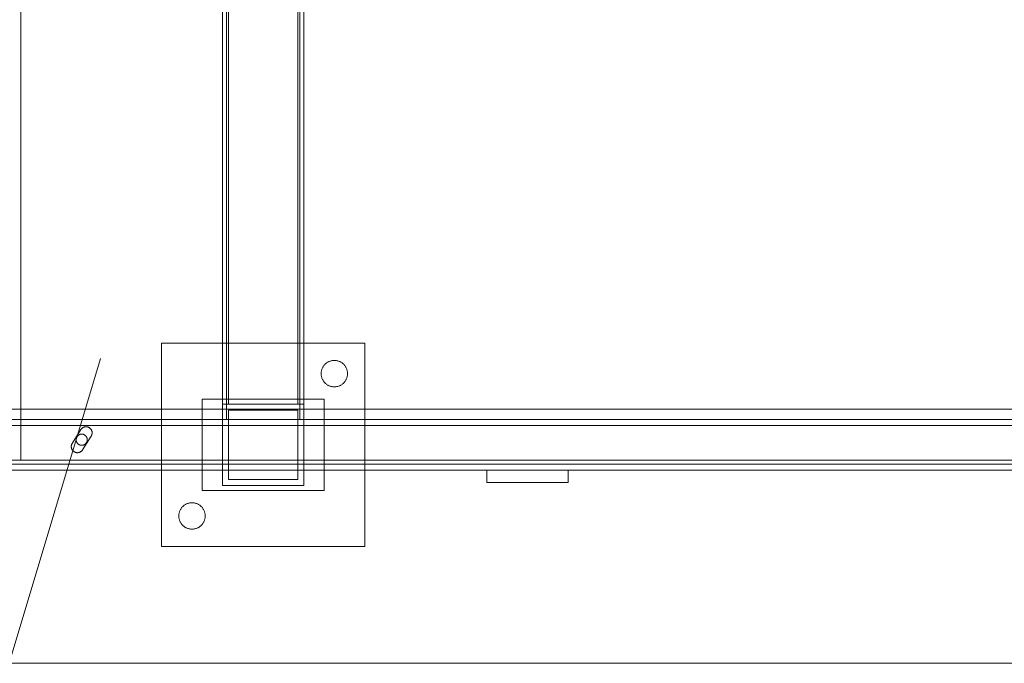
# Model space of a CAD drawing. Header units: millimetres. Extents: x -4738 to 65662, y -68080 to 6847.
# Tile 701 of 1056: x 26100 to 26585, y -18305 to -17988. Entities that reach past the tile are written whole.
import ezdxf

# ---------------------------------------------------------------- set-up
doc = ezdxf.new("R2010")
doc.units = ezdxf.units.MM
doc.layers.add('COTAS_P', color=1, linetype='Continuous', lineweight=0)
doc.layers.add('superior_C05', color=7, linetype='Continuous', lineweight=0)
doc.dimstyles.new('R19_100', dxfattribs={"dimtxt": 250, "dimasz": 150, "dimexe": 150, "dimexo": 80, "dimgap": 100, "dimtad": 1, "dimtih": 1, "dimtoh": 1, "dimdsep": 46, "dimcen": 0.09, "dimadec": 0, "dimazin": 0, "dimtfac": 1, "dimtdec": 4, "dimtofl": 0, "dimtmove": 0, "dimatfit": 3, "dimfxl": 1, "dimtolj": 1, "dimtzin": 0, "dimarcsym": 0})

# ---------------------------------------------------------------- blocks, each defined once
blk = doc.blocks.new('DIM_R31_45')
at = {"layer": 'COTAS_P'}
for p, q in [((26095.07, -17655), (26050.07, -17805)), ((26795.07, -17655), (26095.07, -17655)), ((26095.07, -18305), (26095.07, -17655)), ((26095.07, -17655), (26140.07, -17805)), ((26095.07, -18305), (26050.07, -18155)), ((26095.07, -18305), (26140.07, -18155)), ((26795.07, -18305), (26095.07, -18305))]:
    blk.add_line(p, q, dxfattribs=at)
blk.add_text('650 P', height=250, rotation=90, dxfattribs=at).set_placement((25995.07, -17980))

msp = doc.modelspace()

# ---------------------------------------------------------------- linework, layer by layer
at = {"layer": 'superior_C05'}
for p, q in [((26100.817, -18205), (26100.817, -17755)), ((26200.067, -18185), (26200.067, -17775)), ((26202.067, -18185), (26202.067, -17775)), ((26238.067, -18185), (26238.067, -17775)), ((26240.067, -18185), (26240.067, -17775)), ((26200.067, -18177.5), (26200.067, -17782.5)), ((26203.067, -18177.5), (26203.067, -17782.5)), ((26237.067, -18177.5), (26237.067, -17782.5)), ((26240.067, -18177.5), (26240.067, -17782.5)), ((26170.067, -18247.5), (26170.067, -18147.5)), ((26170.067, -18147.5), (26270.067, -18147.5)), ((26270.067, -18247.5), (26270.067, -18147.5)), ((26249.886, -18158.575), (26249.697, -18158.838)), ((26250.088, -18158.322), (26249.886, -18158.575)), ((26250.303, -18158.079), (26250.088, -18158.322)), ((26250.529, -18157.847), (26250.303, -18158.079)), ((26250.767, -18157.626), (26250.529, -18157.847)), ((26251.015, -18157.418), (26250.767, -18157.626)), ((26251.273, -18157.222), (26251.015, -18157.418)), ((26251.541, -18157.04), (26251.273, -18157.222)), ((26251.817, -18156.871), (26251.541, -18157.04)), ((26252.102, -18156.716), (26251.817, -18156.871)), ((26252.394, -18156.575), (26252.102, -18156.716)), ((26252.693, -18156.449), (26252.394, -18156.575)), ((26252.997, -18156.338), (26252.693, -18156.449)), ((26253.307, -18156.243), (26252.997, -18156.338)), ((26253.621, -18156.163), (26253.307, -18156.243)), ((26253.939, -18156.099), (26253.621, -18156.163)), ((26254.259, -18156.05), (26253.939, -18156.099)), ((26254.582, -18156.018), (26254.259, -18156.05)), ((26254.905, -18156.002), (26254.582, -18156.018)), ((26255.23, -18156.002), (26254.905, -18156.002)), ((26255.553, -18156.018), (26255.23, -18156.002)), ((26255.876, -18156.05), (26255.553, -18156.018)), ((26256.196, -18156.099), (26255.876, -18156.05)), ((26256.514, -18156.163), (26256.196, -18156.099)), ((26256.828, -18156.243), (26256.514, -18156.163)), ((26257.138, -18156.338), (26256.828, -18156.243)), ((26257.442, -18156.449), (26257.138, -18156.338)), ((26257.741, -18156.575), (26257.442, -18156.449)), ((26258.033, -18156.716), (26257.741, -18156.575)), ((26258.317, -18156.871), (26258.033, -18156.716)), ((26258.594, -18157.04), (26258.317, -18156.871)), ((26258.862, -18157.222), (26258.594, -18157.04)), ((26259.12, -18157.418), (26258.862, -18157.222)), ((26259.368, -18157.626), (26259.12, -18157.418)), ((26259.606, -18157.847), (26259.368, -18157.626)), ((26259.832, -18158.079), (26259.606, -18157.847)), ((26260.047, -18158.322), (26259.832, -18158.079)), ((26260.249, -18158.575), (26260.047, -18158.322)), ((26260.438, -18158.838), (26260.249, -18158.575)), ((26248.576, -18162.176), (26248.567, -18162.5)), ((26248.567, -18162.5), (26248.576, -18162.824)), ((26248.6, -18161.853), (26248.576, -18162.176)), ((26248.576, -18162.824), (26248.6, -18163.147)), ((26248.64, -18161.531), (26248.6, -18161.853)), ((26248.6, -18163.147), (26248.64, -18163.469)), ((26248.696, -18161.212), (26248.64, -18161.531)), ((26248.64, -18163.469), (26248.696, -18163.788)), ((26248.768, -18160.896), (26248.696, -18161.212)), ((26248.856, -18160.584), (26248.768, -18160.896)), ((26248.959, -18160.277), (26248.856, -18160.584)), ((26249.078, -18159.975), (26248.959, -18160.277)), ((26249.211, -18159.68), (26249.078, -18159.975)), ((26249.359, -18159.391), (26249.211, -18159.68)), ((26249.521, -18159.111), (26249.359, -18159.391)), ((26249.697, -18158.838), (26249.521, -18159.111)), ((26260.614, -18159.111), (26260.438, -18158.838)), ((26260.776, -18159.391), (26260.614, -18159.111)), ((26260.924, -18159.68), (26260.776, -18159.391)), ((26261.057, -18159.975), (26260.924, -18159.68)), ((26261.175, -18160.277), (26261.057, -18159.975)), ((26261.279, -18160.584), (26261.175, -18160.277)), ((26261.366, -18160.896), (26261.279, -18160.584)), ((26261.439, -18161.212), (26261.366, -18160.896)), ((26261.495, -18161.531), (26261.439, -18161.212)), ((26261.439, -18163.788), (26261.495, -18163.469)), ((26261.535, -18161.853), (26261.495, -18161.531)), ((26261.495, -18163.469), (26261.535, -18163.147)), ((26261.559, -18162.176), (26261.535, -18161.853)), ((26261.535, -18163.147), (26261.559, -18162.824)), ((26261.567, -18162.5), (26261.559, -18162.176)), ((26261.567, -18162.5), (26261.559, -18162.824)), ((26248.696, -18163.788), (26248.768, -18164.104)), ((26248.768, -18164.104), (26248.856, -18164.416)), ((26248.856, -18164.416), (26248.959, -18164.723)), ((26248.959, -18164.723), (26249.078, -18165.025)), ((26249.078, -18165.025), (26249.211, -18165.32)), ((26249.211, -18165.32), (26249.359, -18165.609)), ((26249.359, -18165.609), (26249.521, -18165.889)), ((26249.521, -18165.889), (26249.697, -18166.162)), ((26249.697, -18166.162), (26249.886, -18166.425)), ((26249.886, -18166.425), (26250.088, -18166.678)), ((26250.088, -18166.678), (26250.303, -18166.921)), ((26250.303, -18166.921), (26250.529, -18167.153)), ((26250.529, -18167.153), (26250.767, -18167.374)), ((26250.767, -18167.374), (26251.015, -18167.582)), ((26251.015, -18167.582), (26251.273, -18167.778)), ((26251.273, -18167.778), (26251.541, -18167.96)), ((26251.541, -18167.96), (26251.817, -18168.129)), ((26251.817, -18168.129), (26252.102, -18168.284)), ((26252.102, -18168.284), (26252.394, -18168.425)), ((26257.741, -18168.425), (26258.033, -18168.284)), ((26258.033, -18168.284), (26258.317, -18168.129)), ((26258.317, -18168.129), (26258.594, -18167.96)), ((26258.594, -18167.96), (26258.862, -18167.778)), ((26258.862, -18167.778), (26259.12, -18167.582)), ((26259.12, -18167.582), (26259.368, -18167.374)), ((26259.368, -18167.374), (26259.606, -18167.153)), ((26259.606, -18167.153), (26259.832, -18166.921)), ((26259.832, -18166.921), (26260.047, -18166.678)), ((26260.047, -18166.678), (26260.249, -18166.425)), ((26260.249, -18166.425), (26260.438, -18166.162)), ((26260.438, -18166.162), (26260.614, -18165.889)), ((26260.614, -18165.889), (26260.776, -18165.609)), ((26260.776, -18165.609), (26260.924, -18165.32)), ((26260.924, -18165.32), (26261.057, -18165.025)), ((26261.057, -18165.025), (26261.175, -18164.723)), ((26261.175, -18164.723), (26261.279, -18164.416)), ((26261.279, -18164.416), (26261.366, -18164.104)), ((26261.366, -18164.104), (26261.439, -18163.788)), ((26252.394, -18168.425), (26252.693, -18168.551)), ((26252.693, -18168.551), (26252.997, -18168.662)), ((26252.997, -18168.662), (26253.307, -18168.757)), ((26253.307, -18168.757), (26253.621, -18168.837)), ((26253.621, -18168.837), (26253.939, -18168.901)), ((26253.939, -18168.901), (26254.259, -18168.95)), ((26254.259, -18168.95), (26254.582, -18168.982)), ((26254.582, -18168.982), (26254.905, -18168.998)), ((26254.905, -18168.998), (26255.23, -18168.998)), ((26255.23, -18168.998), (26255.553, -18168.982)), ((26255.553, -18168.982), (26255.876, -18168.95)), ((26255.876, -18168.95), (26256.196, -18168.901)), ((26256.196, -18168.901), (26256.514, -18168.837)), ((26256.514, -18168.837), (26256.828, -18168.757)), ((26256.828, -18168.757), (26257.138, -18168.662)), ((26257.138, -18168.662), (26257.442, -18168.551)), ((26257.442, -18168.551), (26257.741, -18168.425)), ((26190.067, -18220), (26190.067, -18175)), ((26190.067, -18175), (26250.067, -18175)), ((26200.067, -18217.5), (26200.067, -18177.5)), ((26200.067, -18177.5), (26240.067, -18177.5)), ((26203.067, -18177.5), (26237.067, -18177.5)), ((26240.067, -18217.5), (26240.067, -18177.5)), ((26250.067, -18220), (26250.067, -18175)), ((24250.067, -18180), (26750.067, -18180)), ((26203.067, -18214.5), (26203.067, -18180.5)), ((26203.067, -18180.5), (26237.067, -18180.5)), ((26237.067, -18214.5), (26237.067, -18180.5)), ((26330.123, -18180), (26330.074, -18180)), ((26330.223, -18180), (26330.123, -18180)), ((26330.371, -18180), (26330.223, -18180)), ((26330.569, -18180), (26330.371, -18180)), ((26330.815, -18180), (26330.569, -18180)), ((26331.109, -18180), (26330.815, -18180)), ((26331.45, -18180), (26331.109, -18180)), ((26331.837, -18180), (26331.45, -18180)), ((26332.27, -18180), (26331.837, -18180)), ((26332.747, -18180), (26332.27, -18180)), ((26333.267, -18180), (26332.747, -18180)), ((26333.829, -18180), (26333.267, -18180)), ((26334.431, -18180), (26333.829, -18180)), ((26335.072, -18180), (26334.431, -18180)), ((26335.75, -18180), (26335.072, -18180)), ((26336.464, -18180), (26335.75, -18180)), ((26337.212, -18180), (26336.464, -18180)), ((26337.991, -18180), (26337.212, -18180)), ((26338.801, -18180), (26337.991, -18180)), ((26339.639, -18180), (26338.801, -18180)), ((26340.502, -18180), (26339.639, -18180)), ((26341.39, -18180), (26340.502, -18180)), ((26342.299, -18180), (26341.39, -18180)), ((26343.227, -18180), (26342.299, -18180)), ((26344.172, -18180), (26343.227, -18180)), ((26345.132, -18180), (26344.172, -18180)), ((26346.105, -18180), (26345.132, -18180)), ((26347.087, -18180), (26346.105, -18180)), ((26348.076, -18180), (26347.087, -18180)), ((26349.071, -18180), (26348.076, -18180)), ((26350.067, -18180), (26349.071, -18180)), ((26350.067, -18180), (26351.064, -18180)), ((26351.064, -18180), (26352.059, -18180)), ((26352.059, -18180), (26353.048, -18180)), ((26353.048, -18180), (26354.03, -18180)), ((26354.03, -18180), (26355.003, -18180)), ((26355.003, -18180), (26355.963, -18180)), ((26355.963, -18180), (26356.908, -18180)), ((26356.908, -18180), (26357.836, -18180)), ((26357.836, -18180), (26358.745, -18180)), ((26358.745, -18180), (26359.633, -18180)), ((26359.633, -18180), (26360.496, -18180)), ((26360.496, -18180), (26361.334, -18180)), ((26361.334, -18180), (26362.144, -18180)), ((26362.144, -18180), (26362.923, -18180)), ((26362.923, -18180), (26363.671, -18180)), ((26363.671, -18180), (26364.385, -18180)), ((26364.385, -18180), (26365.063, -18180)), ((26365.063, -18180), (26365.704, -18180)), ((26365.704, -18180), (26366.306, -18180)), ((26366.306, -18180), (26366.868, -18180)), ((26366.868, -18180), (26367.388, -18180)), ((26367.388, -18180), (26367.865, -18180)), ((26367.865, -18180), (26368.298, -18180)), ((26368.298, -18180), (26368.685, -18180)), ((26368.685, -18180), (26369.026, -18180)), ((26369.026, -18180), (26369.32, -18180)), ((26369.32, -18180), (26369.566, -18180)), ((26369.566, -18180), (26369.764, -18180)), ((26369.764, -18180), (26369.912, -18180)), ((26369.912, -18180), (26370.012, -18180)), ((26370.012, -18180), (26370.061, -18180)), ((24310.067, -18185), (26690.067, -18185)), ((26200.067, -18185), (26240.067, -18185)), ((26202.067, -18185), (26238.067, -18185)), ((24310.067, -18188), (26690.067, -18188)), ((26126.151, -18196.795), (26130.401, -18190.017)), ((26129.442, -18192.618), (26129.325, -18192.69)), ((26129.563, -18192.553), (26129.442, -18192.618)), ((26129.686, -18192.493), (26129.563, -18192.553)), ((26129.813, -18192.44), (26129.686, -18192.493)), ((26129.942, -18192.393), (26129.813, -18192.44)), ((26130.073, -18192.353), (26129.942, -18192.393)), ((26130.206, -18192.319), (26130.073, -18192.353)), ((26130.34, -18192.292), (26130.206, -18192.319)), ((26130.476, -18192.271), (26130.34, -18192.292)), ((26130.401, -18190.017), (26130.483, -18189.893)), ((26130.612, -18192.258), (26130.476, -18192.271)), ((26130.571, -18189.773), (26130.483, -18189.893)), ((26130.665, -18189.658), (26130.571, -18189.773)), ((26130.749, -18192.251), (26130.612, -18192.258)), ((26130.765, -18189.547), (26130.665, -18189.658)), ((26130.886, -18192.251), (26130.749, -18192.251)), ((26130.87, -18189.442), (26130.765, -18189.547)), ((26130.98, -18189.342), (26130.87, -18189.442)), ((26131.023, -18192.258), (26130.886, -18192.251)), ((26131.095, -18189.247), (26130.98, -18189.342)), ((26131.159, -18192.271), (26131.023, -18192.258)), ((26131.215, -18189.158), (26131.095, -18189.247)), ((26131.295, -18192.292), (26131.159, -18192.271)), ((26131.339, -18189.076), (26131.215, -18189.158)), ((26131.429, -18192.319), (26131.295, -18192.292)), ((26131.467, -18188.999), (26131.339, -18189.076)), ((26131.562, -18192.353), (26131.429, -18192.319)), ((26131.598, -18188.929), (26131.467, -18188.999)), ((26131.693, -18192.393), (26131.562, -18192.353)), ((26131.733, -18188.866), (26131.598, -18188.929)), ((26131.822, -18192.44), (26131.693, -18192.393)), ((26131.871, -18188.809), (26131.733, -18188.866)), ((26131.949, -18192.493), (26131.822, -18192.44)), ((26132.011, -18188.759), (26131.871, -18188.809)), ((26132.072, -18192.553), (26131.949, -18192.493)), ((26132.154, -18188.717), (26132.011, -18188.759)), ((26132.192, -18192.618), (26132.072, -18192.553)), ((26132.298, -18188.681), (26132.154, -18188.717)), ((26132.309, -18192.69), (26132.192, -18192.618)), ((26132.444, -18188.653), (26132.298, -18188.681)), ((26132.592, -18188.632), (26132.444, -18188.653)), ((26132.74, -18188.618), (26132.592, -18188.632)), ((26132.889, -18188.612), (26132.74, -18188.618)), ((26133.038, -18188.613), (26132.889, -18188.612)), ((26133.187, -18188.621), (26133.038, -18188.613)), ((26133.335, -18188.637), (26133.187, -18188.621)), ((26133.482, -18188.66), (26133.335, -18188.637)), ((26133.628, -18188.69), (26133.482, -18188.66)), ((26133.772, -18188.728), (26133.628, -18188.69)), ((26133.914, -18188.773), (26133.772, -18188.728)), ((26134.053, -18188.824), (26133.914, -18188.773)), ((26134.19, -18188.883), (26134.053, -18188.824)), ((26134.324, -18188.948), (26134.19, -18188.883)), ((26134.455, -18189.02), (26134.324, -18188.948)), ((26134.581, -18189.098), (26134.455, -18189.02)), ((26134.704, -18189.183), (26134.581, -18189.098)), ((26134.822, -18189.273), (26134.704, -18189.183)), ((26134.936, -18189.369), (26134.822, -18189.273)), ((26135.045, -18189.471), (26134.936, -18189.369)), ((26135.148, -18189.578), (26135.045, -18189.471)), ((26135.247, -18189.69), (26135.148, -18189.578)), ((26135.339, -18189.807), (26135.247, -18189.69)), ((26135.426, -18189.928), (26135.339, -18189.807)), ((26135.506, -18190.053), (26135.426, -18189.928)), ((26135.58, -18190.182), (26135.506, -18190.053)), ((26135.648, -18190.315), (26135.58, -18190.182)), ((26135.709, -18190.451), (26135.648, -18190.315)), ((26135.763, -18190.589), (26135.709, -18190.451)), ((26135.736, -18192.705), (26135.784, -18192.574)), ((26135.81, -18190.731), (26135.763, -18190.589)), ((26135.784, -18192.574), (26135.826, -18192.44)), ((26135.85, -18190.874), (26135.81, -18190.731)), ((26135.826, -18192.44), (26135.861, -18192.305)), ((26135.883, -18191.019), (26135.85, -18190.874)), ((26135.861, -18192.305), (26135.89, -18192.168)), ((26135.909, -18191.166), (26135.883, -18191.019)), ((26135.89, -18192.168), (26135.913, -18192.03)), ((26135.928, -18191.314), (26135.909, -18191.166)), ((26135.913, -18192.03), (26135.929, -18191.891)), ((26135.939, -18191.462), (26135.928, -18191.314)), ((26135.929, -18191.891), (26135.939, -18191.751)), ((26135.942, -18191.611), (26135.939, -18191.462)), ((26135.942, -18191.611), (26135.939, -18191.751)), ((26125.885, -18197.33), (26125.836, -18197.472)), ((26125.942, -18197.192), (26125.885, -18197.33)), ((26126.005, -18197.056), (26125.942, -18197.192)), ((26126.075, -18196.924), (26126.005, -18197.056)), ((26126.151, -18196.795), (26126.075, -18196.924)), ((26128.071, -18194.863), (26128.067, -18195)), ((26128.067, -18195), (26128.071, -18195.137)), ((26128.081, -18194.726), (26128.071, -18194.863)), ((26128.071, -18195.137), (26128.081, -18195.274)), ((26128.098, -18194.59), (26128.081, -18194.726)), ((26128.081, -18195.274), (26128.098, -18195.41)), ((26128.122, -18194.455), (26128.098, -18194.59)), ((26128.098, -18195.41), (26128.122, -18195.545)), ((26128.153, -18194.321), (26128.122, -18194.455)), ((26128.122, -18195.545), (26128.153, -18195.679)), ((26128.19, -18194.189), (26128.153, -18194.321)), ((26128.153, -18195.679), (26128.19, -18195.811)), ((26128.233, -18194.059), (26128.19, -18194.189)), ((26128.19, -18195.811), (26128.233, -18195.941)), ((26128.283, -18193.932), (26128.233, -18194.059)), ((26128.233, -18195.941), (26128.283, -18196.068)), ((26128.34, -18193.807), (26128.283, -18193.932)), ((26128.283, -18196.068), (26128.34, -18196.193)), ((26128.402, -18193.685), (26128.34, -18193.807)), ((26128.34, -18196.193), (26128.402, -18196.315)), ((26128.471, -18193.566), (26128.402, -18193.685)), ((26128.402, -18196.315), (26128.471, -18196.434)), ((26128.545, -18193.451), (26128.471, -18193.566)), ((26128.471, -18196.434), (26128.545, -18196.549)), ((26128.625, -18193.34), (26128.545, -18193.451)), ((26128.545, -18196.549), (26128.625, -18196.66)), ((26128.711, -18193.232), (26128.625, -18193.34)), ((26128.625, -18196.66), (26128.711, -18196.768)), ((26128.802, -18193.13), (26128.711, -18193.232)), ((26128.711, -18196.768), (26128.802, -18196.87)), ((26128.897, -18193.031), (26128.802, -18193.13)), ((26128.802, -18196.87), (26128.897, -18196.969)), ((26128.998, -18192.938), (26128.897, -18193.031)), ((26128.897, -18196.969), (26128.998, -18197.062)), ((26129.103, -18192.85), (26128.998, -18192.938)), ((26128.998, -18197.062), (26129.103, -18197.15)), ((26129.212, -18192.767), (26129.103, -18192.85)), ((26129.103, -18197.15), (26129.212, -18197.233)), ((26129.325, -18192.69), (26129.212, -18192.767)), ((26129.212, -18197.233), (26129.325, -18197.31)), ((26129.325, -18197.31), (26129.442, -18197.382)), ((26129.442, -18197.382), (26129.563, -18197.447)), ((26129.563, -18197.447), (26129.686, -18197.507)), ((26131.234, -18199.983), (26135.484, -18193.205)), ((26131.949, -18197.507), (26132.072, -18197.447)), ((26132.072, -18197.447), (26132.192, -18197.382)), ((26132.192, -18197.382), (26132.309, -18197.31)), ((26132.423, -18192.767), (26132.309, -18192.69)), ((26132.309, -18197.31), (26132.423, -18197.233)), ((26132.532, -18192.85), (26132.423, -18192.767)), ((26132.423, -18197.233), (26132.532, -18197.15)), ((26132.637, -18192.938), (26132.532, -18192.85)), ((26132.532, -18197.15), (26132.637, -18197.062)), ((26132.738, -18193.031), (26132.637, -18192.938)), ((26132.637, -18197.062), (26132.738, -18196.969)), ((26132.833, -18193.13), (26132.738, -18193.031)), ((26132.738, -18196.969), (26132.833, -18196.87)), ((26132.924, -18193.232), (26132.833, -18193.13)), ((26132.833, -18196.87), (26132.924, -18196.768)), ((26133.01, -18193.34), (26132.924, -18193.232)), ((26132.924, -18196.768), (26133.01, -18196.66)), ((26133.09, -18193.451), (26133.01, -18193.34)), ((26133.01, -18196.66), (26133.09, -18196.549)), ((26133.164, -18193.566), (26133.09, -18193.451)), ((26133.09, -18196.549), (26133.164, -18196.434)), ((26133.233, -18193.685), (26133.164, -18193.566)), ((26133.164, -18196.434), (26133.233, -18196.315)), ((26133.295, -18193.807), (26133.233, -18193.685)), ((26133.233, -18196.315), (26133.295, -18196.193)), ((26133.352, -18193.932), (26133.295, -18193.807)), ((26133.295, -18196.193), (26133.352, -18196.068)), ((26133.402, -18194.059), (26133.352, -18193.932)), ((26133.352, -18196.068), (26133.402, -18195.941)), ((26133.445, -18194.189), (26133.402, -18194.059)), ((26133.402, -18195.941), (26133.445, -18195.811)), ((26133.482, -18194.321), (26133.445, -18194.189)), ((26133.445, -18195.811), (26133.482, -18195.679)), ((26133.513, -18194.455), (26133.482, -18194.321)), ((26133.482, -18195.679), (26133.513, -18195.545)), ((26133.537, -18194.59), (26133.513, -18194.455)), ((26133.513, -18195.545), (26133.537, -18195.41)), ((26133.554, -18194.726), (26133.537, -18194.59)), ((26133.537, -18195.41), (26133.554, -18195.274)), ((26133.564, -18194.863), (26133.554, -18194.726)), ((26133.554, -18195.274), (26133.564, -18195.137)), ((26133.567, -18195), (26133.564, -18194.863)), ((26133.567, -18195), (26133.564, -18195.137)), ((26135.484, -18193.205), (26135.556, -18193.085)), ((26135.556, -18193.085), (26135.622, -18192.961)), ((26135.622, -18192.961), (26135.682, -18192.835)), ((26135.682, -18192.835), (26135.736, -18192.705)), ((26125.698, -18198.205), (26125.693, -18198.354)), ((26125.693, -18198.354), (26125.695, -18198.504)), ((26125.695, -18198.504), (26125.704, -18198.653)), ((26125.711, -18198.056), (26125.698, -18198.205)), ((26125.704, -18198.653), (26125.721, -18198.802)), ((26125.731, -18197.908), (26125.711, -18198.056)), ((26125.721, -18198.802), (26125.745, -18198.949)), ((26125.759, -18197.761), (26125.731, -18197.908)), ((26125.745, -18198.949), (26125.777, -18199.096)), ((26125.794, -18197.615), (26125.759, -18197.761)), ((26125.777, -18199.096), (26125.816, -18199.24)), ((26125.836, -18197.472), (26125.794, -18197.615)), ((26125.816, -18199.24), (26125.862, -18199.382)), ((26125.862, -18199.382), (26125.915, -18199.522)), ((26125.915, -18199.522), (26125.975, -18199.659)), ((26125.975, -18199.659), (26126.042, -18199.793)), ((26126.042, -18199.793), (26126.115, -18199.924)), ((26126.115, -18199.924), (26126.195, -18200.05)), ((26126.195, -18200.05), (26126.28, -18200.173)), ((26126.28, -18200.173), (26126.372, -18200.291)), ((26126.372, -18200.291), (26126.47, -18200.404)), ((26126.47, -18200.404), (26126.573, -18200.512)), ((26126.573, -18200.512), (26126.682, -18200.615)), ((26126.682, -18200.615), (26126.795, -18200.713)), ((26126.795, -18200.713), (26126.913, -18200.804)), ((26126.913, -18200.804), (26127.036, -18200.89)), ((26127.036, -18200.89), (26127.163, -18200.969)), ((26127.163, -18200.969), (26127.293, -18201.043)), ((26127.293, -18201.043), (26127.427, -18201.109)), ((26127.427, -18201.109), (26127.564, -18201.169)), ((26127.564, -18201.169), (26127.704, -18201.221)), ((26127.704, -18201.221), (26127.847, -18201.267)), ((26127.847, -18201.267), (26127.991, -18201.306)), ((26127.991, -18201.306), (26128.138, -18201.337)), ((26128.138, -18201.337), (26128.285, -18201.361)), ((26128.285, -18201.361), (26128.434, -18201.378)), ((26128.434, -18201.378), (26128.583, -18201.387)), ((26128.583, -18201.387), (26128.733, -18201.389)), ((26128.733, -18201.389), (26128.882, -18201.383)), ((26128.882, -18201.383), (26129.031, -18201.37)), ((26129.031, -18201.37), (26129.179, -18201.349)), ((26129.179, -18201.349), (26129.326, -18201.321)), ((26129.326, -18201.321), (26129.472, -18201.286)), ((26129.472, -18201.286), (26129.615, -18201.243)), ((26129.615, -18201.243), (26129.756, -18201.194)), ((26129.686, -18197.507), (26129.813, -18197.56)), ((26129.756, -18201.194), (26129.895, -18201.137)), ((26129.813, -18197.56), (26129.942, -18197.607)), ((26129.895, -18201.137), (26130.03, -18201.074)), ((26129.942, -18197.607), (26130.073, -18197.647)), ((26130.03, -18201.074), (26130.162, -18201.004)), ((26130.073, -18197.647), (26130.206, -18197.681)), ((26130.162, -18201.004), (26130.291, -18200.928)), ((26130.206, -18197.681), (26130.34, -18197.708)), ((26130.291, -18200.928), (26130.416, -18200.845)), ((26130.34, -18197.708), (26130.476, -18197.729)), ((26130.416, -18200.845), (26130.536, -18200.756)), ((26130.476, -18197.729), (26130.612, -18197.742)), ((26130.536, -18200.756), (26130.652, -18200.661)), ((26130.612, -18197.742), (26130.749, -18197.749)), ((26130.652, -18200.661), (26130.762, -18200.56)), ((26130.749, -18197.749), (26130.886, -18197.749)), ((26130.762, -18200.56), (26130.868, -18200.455)), ((26130.868, -18200.455), (26130.968, -18200.344)), ((26130.886, -18197.749), (26131.023, -18197.742)), ((26130.968, -18200.344), (26131.063, -18200.228)), ((26131.023, -18197.742), (26131.159, -18197.729)), ((26131.063, -18200.228), (26131.152, -18200.107)), ((26131.152, -18200.107), (26131.234, -18199.983)), ((26131.159, -18197.729), (26131.295, -18197.708)), ((26131.295, -18197.708), (26131.429, -18197.681)), ((26131.429, -18197.681), (26131.562, -18197.647)), ((26131.562, -18197.647), (26131.693, -18197.607)), ((26131.693, -18197.607), (26131.822, -18197.56)), ((26131.822, -18197.56), (26131.949, -18197.507)), ((24300.067, -18205), (26700.067, -18205)), ((24310.067, -18205), (26690.067, -18205)), ((24310.067, -18207), (26690.067, -18207)), ((26100.817, -18205), (26700.067, -18205)), ((24310.067, -18210), (26690.067, -18210)), ((26330.067, -18216), (26330.067, -18210)), ((26330.067, -18210), (26370.067, -18210)), ((26342.09, -18210), (26342.07, -18210)), ((26342.13, -18210), (26342.09, -18210)), ((26342.189, -18210), (26342.13, -18210)), ((26342.268, -18210), (26342.189, -18210)), ((26342.366, -18210), (26342.268, -18210)), ((26342.484, -18210), (26342.366, -18210)), ((26342.62, -18210), (26342.484, -18210)), ((26342.775, -18210), (26342.62, -18210)), ((26342.949, -18210), (26342.775, -18210)), ((26343.139, -18210), (26342.949, -18210)), ((26343.347, -18210), (26343.139, -18210)), ((26343.572, -18210), (26343.347, -18210)), ((26343.813, -18210), (26343.572, -18210)), ((26344.069, -18210), (26343.813, -18210)), ((26344.341, -18210), (26344.069, -18210)), ((26344.626, -18210), (26344.341, -18210)), ((26344.925, -18210), (26344.626, -18210)), ((26345.237, -18210), (26344.925, -18210)), ((26345.561, -18210), (26345.237, -18210)), ((26345.896, -18210), (26345.561, -18210)), ((26345.58, -18210), (26345.569, -18210)), ((26345.602, -18210), (26345.58, -18210)), ((26345.636, -18210), (26345.602, -18210)), ((26345.68, -18210), (26345.636, -18210)), ((26345.736, -18210), (26345.68, -18210)), ((26345.802, -18210), (26345.736, -18210)), ((26345.879, -18210), (26345.802, -18210)), ((26345.966, -18210), (26345.879, -18210)), ((26346.241, -18210), (26345.896, -18210)), ((26346.063, -18210), (26345.966, -18210)), ((26346.17, -18210), (26346.063, -18210)), ((26346.287, -18210), (26346.17, -18210)), ((26346.596, -18210), (26346.241, -18210)), ((26346.414, -18210), (26346.287, -18210)), ((26346.549, -18210), (26346.414, -18210)), ((26346.693, -18210), (26346.549, -18210)), ((26346.96, -18210), (26346.596, -18210)), ((26346.846, -18210), (26346.693, -18210)), ((26347.007, -18210), (26346.846, -18210)), ((26347.331, -18210), (26346.96, -18210)), ((26347.175, -18210), (26347.007, -18210)), ((26347.35, -18210), (26347.175, -18210)), ((26347.709, -18210), (26347.331, -18210)), ((26347.533, -18210), (26347.35, -18210)), ((26347.721, -18210), (26347.533, -18210)), ((26348.093, -18210), (26347.709, -18210)), ((26347.915, -18210), (26347.721, -18210)), ((26348.115, -18210), (26347.915, -18210)), ((26348.482, -18210), (26348.093, -18210)), ((26348.32, -18210), (26348.115, -18210)), ((26348.528, -18210), (26348.32, -18210)), ((26348.875, -18210), (26348.482, -18210)), ((26348.741, -18210), (26348.528, -18210)), ((26348.957, -18210), (26348.741, -18210)), ((26349.271, -18210), (26348.875, -18210)), ((26349.176, -18210), (26348.957, -18210)), ((26349.397, -18210), (26349.176, -18210)), ((26349.669, -18210), (26349.271, -18210)), ((26349.619, -18210), (26349.397, -18210)), ((26349.843, -18210), (26349.619, -18210)), ((26350.067, -18210), (26349.669, -18210)), ((26350.067, -18210), (26349.843, -18210)), ((26350.292, -18210), (26350.067, -18210)), ((26350.067, -18210), (26350.466, -18210)), ((26350.516, -18210), (26350.292, -18210)), ((26350.466, -18210), (26350.864, -18210)), ((26350.738, -18210), (26350.516, -18210)), ((26350.959, -18210), (26350.738, -18210)), ((26350.864, -18210), (26351.26, -18210)), ((26351.178, -18210), (26350.959, -18210)), ((26351.394, -18210), (26351.178, -18210)), ((26351.26, -18210), (26351.653, -18210)), ((26351.607, -18210), (26351.394, -18210)), ((26351.815, -18210), (26351.607, -18210)), ((26351.653, -18210), (26352.042, -18210)), ((26352.02, -18210), (26351.815, -18210)), ((26352.22, -18210), (26352.02, -18210)), ((26352.042, -18210), (26352.426, -18210)), ((26352.414, -18210), (26352.22, -18210)), ((26352.602, -18210), (26352.414, -18210)), ((26352.426, -18210), (26352.804, -18210)), ((26352.785, -18210), (26352.602, -18210)), ((26352.96, -18210), (26352.785, -18210)), ((26352.804, -18210), (26353.175, -18210)), ((26353.128, -18210), (26352.96, -18210)), ((26353.289, -18210), (26353.128, -18210)), ((26353.175, -18210), (26353.539, -18210)), ((26353.442, -18210), (26353.289, -18210)), ((26353.586, -18210), (26353.442, -18210)), ((26353.539, -18210), (26353.894, -18210)), ((26353.721, -18210), (26353.586, -18210)), ((26353.848, -18210), (26353.721, -18210)), ((26353.965, -18210), (26353.848, -18210)), ((26353.894, -18210), (26354.239, -18210)), ((26354.072, -18210), (26353.965, -18210)), ((26354.169, -18210), (26354.072, -18210)), ((26354.256, -18210), (26354.169, -18210)), ((26354.239, -18210), (26354.574, -18210)), ((26354.333, -18210), (26354.256, -18210)), ((26354.399, -18210), (26354.333, -18210)), ((26354.455, -18210), (26354.399, -18210)), ((26354.499, -18210), (26354.455, -18210)), ((26354.533, -18210), (26354.499, -18210)), ((26354.555, -18210), (26354.533, -18210)), ((26354.566, -18210), (26354.555, -18210)), ((26354.574, -18210), (26354.898, -18210)), ((26354.898, -18210), (26355.21, -18210)), ((26355.21, -18210), (26355.509, -18210)), ((26355.509, -18210), (26355.794, -18210)), ((26355.794, -18210), (26356.066, -18210)), ((26356.066, -18210), (26356.322, -18210)), ((26356.322, -18210), (26356.563, -18210)), ((26356.563, -18210), (26356.788, -18210)), ((26356.788, -18210), (26356.996, -18210)), ((26356.996, -18210), (26357.186, -18210)), ((26357.186, -18210), (26357.36, -18210)), ((26357.36, -18210), (26357.514, -18210)), ((26357.514, -18210), (26357.651, -18210)), ((26357.651, -18210), (26357.768, -18210)), ((26357.768, -18210), (26357.867, -18210)), ((26357.867, -18210), (26357.946, -18210)), ((26357.946, -18210), (26358.005, -18210)), ((26358.005, -18210), (26358.045, -18210)), ((26358.045, -18210), (26358.065, -18210)), ((26370.067, -18216), (26370.067, -18210)), ((26237.067, -18214.5), (26203.067, -18214.5)), ((26330.067, -18216), (26370.067, -18216)), ((26345.58, -18216), (26345.569, -18216)), ((26345.602, -18216), (26345.58, -18216)), ((26345.636, -18216), (26345.602, -18216)), ((26345.68, -18216), (26345.636, -18216)), ((26345.736, -18216), (26345.68, -18216)), ((26345.802, -18216), (26345.736, -18216)), ((26345.879, -18216), (26345.802, -18216)), ((26345.966, -18216), (26345.879, -18216)), ((26346.063, -18216), (26345.966, -18216)), ((26346.17, -18216), (26346.063, -18216)), ((26346.287, -18216), (26346.17, -18216)), ((26346.414, -18216), (26346.287, -18216)), ((26346.549, -18216), (26346.414, -18216)), ((26346.693, -18216), (26346.549, -18216)), ((26346.846, -18216), (26346.693, -18216)), ((26347.007, -18216), (26346.846, -18216)), ((26347.175, -18216), (26347.007, -18216)), ((26347.35, -18216), (26347.175, -18216)), ((26347.533, -18216), (26347.35, -18216)), ((26347.721, -18216), (26347.533, -18216)), ((26347.915, -18216), (26347.721, -18216)), ((26348.115, -18216), (26347.915, -18216)), ((26348.32, -18216), (26348.115, -18216)), ((26348.528, -18216), (26348.32, -18216)), ((26348.741, -18216), (26348.528, -18216)), ((26348.957, -18216), (26348.741, -18216)), ((26349.176, -18216), (26348.957, -18216)), ((26349.397, -18216), (26349.176, -18216)), ((26349.619, -18216), (26349.397, -18216)), ((26349.843, -18216), (26349.619, -18216)), ((26350.067, -18216), (26349.843, -18216)), ((26350.292, -18216), (26350.067, -18216)), ((26350.516, -18216), (26350.292, -18216)), ((26350.738, -18216), (26350.516, -18216)), ((26350.959, -18216), (26350.738, -18216)), ((26351.178, -18216), (26350.959, -18216)), ((26351.394, -18216), (26351.178, -18216)), ((26351.607, -18216), (26351.394, -18216)), ((26351.815, -18216), (26351.607, -18216)), ((26352.02, -18216), (26351.815, -18216)), ((26352.22, -18216), (26352.02, -18216)), ((26352.414, -18216), (26352.22, -18216)), ((26352.602, -18216), (26352.414, -18216)), ((26352.785, -18216), (26352.602, -18216)), ((26352.96, -18216), (26352.785, -18216)), ((26353.128, -18216), (26352.96, -18216)), ((26353.289, -18216), (26353.128, -18216)), ((26353.442, -18216), (26353.289, -18216)), ((26353.586, -18216), (26353.442, -18216)), ((26353.721, -18216), (26353.586, -18216)), ((26353.848, -18216), (26353.721, -18216)), ((26353.965, -18216), (26353.848, -18216)), ((26354.072, -18216), (26353.965, -18216)), ((26354.169, -18216), (26354.072, -18216)), ((26354.256, -18216), (26354.169, -18216)), ((26354.333, -18216), (26354.256, -18216)), ((26354.399, -18216), (26354.333, -18216)), ((26354.455, -18216), (26354.399, -18216)), ((26354.499, -18216), (26354.455, -18216)), ((26354.533, -18216), (26354.499, -18216)), ((26354.555, -18216), (26354.533, -18216)), ((26354.566, -18216), (26354.555, -18216)), ((26190.067, -18220), (26250.067, -18220)), ((26200.067, -18217.5), (26240.067, -18217.5)), ((26182.693, -18226.449), (26182.394, -18226.575)), ((26182.997, -18226.338), (26182.693, -18226.449)), ((26183.307, -18226.243), (26182.997, -18226.338)), ((26183.621, -18226.163), (26183.307, -18226.243)), ((26183.939, -18226.099), (26183.621, -18226.163)), ((26184.259, -18226.05), (26183.939, -18226.099)), ((26184.582, -18226.018), (26184.259, -18226.05)), ((26184.905, -18226.002), (26184.582, -18226.018)), ((26185.23, -18226.002), (26184.905, -18226.002)), ((26185.553, -18226.018), (26185.23, -18226.002)), ((26185.876, -18226.05), (26185.553, -18226.018)), ((26186.196, -18226.099), (26185.876, -18226.05)), ((26186.514, -18226.163), (26186.196, -18226.099)), ((26186.828, -18226.243), (26186.514, -18226.163)), ((26187.138, -18226.338), (26186.828, -18226.243)), ((26187.442, -18226.449), (26187.138, -18226.338)), ((26187.741, -18226.575), (26187.442, -18226.449)), ((26178.696, -18231.212), (26178.64, -18231.531)), ((26178.768, -18230.896), (26178.696, -18231.212)), ((26178.856, -18230.584), (26178.768, -18230.896)), ((26178.959, -18230.277), (26178.856, -18230.584)), ((26179.078, -18229.975), (26178.959, -18230.277)), ((26179.211, -18229.68), (26179.078, -18229.975)), ((26179.359, -18229.391), (26179.211, -18229.68)), ((26179.521, -18229.111), (26179.359, -18229.391)), ((26179.697, -18228.838), (26179.521, -18229.111)), ((26179.886, -18228.575), (26179.697, -18228.838)), ((26180.088, -18228.322), (26179.886, -18228.575)), ((26180.303, -18228.079), (26180.088, -18228.322)), ((26180.529, -18227.847), (26180.303, -18228.079)), ((26180.767, -18227.626), (26180.529, -18227.847)), ((26181.015, -18227.418), (26180.767, -18227.626)), ((26181.273, -18227.222), (26181.015, -18227.418)), ((26181.541, -18227.04), (26181.273, -18227.222)), ((26181.817, -18226.871), (26181.541, -18227.04)), ((26182.102, -18226.716), (26181.817, -18226.871)), ((26182.394, -18226.575), (26182.102, -18226.716)), ((26188.033, -18226.716), (26187.741, -18226.575)), ((26188.317, -18226.871), (26188.033, -18226.716)), ((26188.594, -18227.04), (26188.317, -18226.871)), ((26188.862, -18227.222), (26188.594, -18227.04)), ((26189.12, -18227.418), (26188.862, -18227.222)), ((26189.368, -18227.626), (26189.12, -18227.418)), ((26189.606, -18227.847), (26189.368, -18227.626)), ((26189.832, -18228.079), (26189.606, -18227.847)), ((26190.047, -18228.322), (26189.832, -18228.079)), ((26190.249, -18228.575), (26190.047, -18228.322)), ((26190.438, -18228.838), (26190.249, -18228.575)), ((26190.614, -18229.111), (26190.438, -18228.838)), ((26190.776, -18229.391), (26190.614, -18229.111)), ((26190.924, -18229.68), (26190.776, -18229.391)), ((26191.057, -18229.975), (26190.924, -18229.68)), ((26191.175, -18230.277), (26191.057, -18229.975)), ((26191.279, -18230.584), (26191.175, -18230.277)), ((26191.366, -18230.896), (26191.279, -18230.584)), ((26191.439, -18231.212), (26191.366, -18230.896)), ((26191.495, -18231.531), (26191.439, -18231.212)), ((26178.576, -18232.176), (26178.567, -18232.5)), ((26178.567, -18232.5), (26178.576, -18232.824)), ((26178.6, -18231.853), (26178.576, -18232.176)), ((26178.576, -18232.824), (26178.6, -18233.147)), ((26178.64, -18231.531), (26178.6, -18231.853)), ((26178.6, -18233.147), (26178.64, -18233.469)), ((26178.64, -18233.469), (26178.696, -18233.788)), ((26178.696, -18233.788), (26178.768, -18234.104)), ((26178.768, -18234.104), (26178.856, -18234.416)), ((26178.856, -18234.416), (26178.959, -18234.723)), ((26178.959, -18234.723), (26179.078, -18235.025)), ((26179.078, -18235.025), (26179.211, -18235.32)), ((26179.211, -18235.32), (26179.359, -18235.609)), ((26179.359, -18235.609), (26179.521, -18235.889)), ((26179.521, -18235.889), (26179.697, -18236.162)), ((26179.697, -18236.162), (26179.886, -18236.425)), ((26190.249, -18236.425), (26190.438, -18236.162)), ((26190.438, -18236.162), (26190.614, -18235.889)), ((26190.614, -18235.889), (26190.776, -18235.609)), ((26190.776, -18235.609), (26190.924, -18235.32)), ((26190.924, -18235.32), (26191.057, -18235.025)), ((26191.057, -18235.025), (26191.175, -18234.723)), ((26191.175, -18234.723), (26191.279, -18234.416)), ((26191.279, -18234.416), (26191.366, -18234.104)), ((26191.366, -18234.104), (26191.439, -18233.788)), ((26191.439, -18233.788), (26191.495, -18233.469)), ((26191.535, -18231.853), (26191.495, -18231.531)), ((26191.495, -18233.469), (26191.535, -18233.147)), ((26191.559, -18232.176), (26191.535, -18231.853)), ((26191.535, -18233.147), (26191.559, -18232.824)), ((26191.567, -18232.5), (26191.559, -18232.176)), ((26191.567, -18232.5), (26191.559, -18232.824)), ((26179.886, -18236.425), (26180.088, -18236.678)), ((26180.088, -18236.678), (26180.303, -18236.921)), ((26180.303, -18236.921), (26180.529, -18237.153)), ((26180.529, -18237.153), (26180.767, -18237.374)), ((26180.767, -18237.374), (26181.015, -18237.582)), ((26181.015, -18237.582), (26181.273, -18237.778)), ((26181.273, -18237.778), (26181.541, -18237.96)), ((26181.541, -18237.96), (26181.817, -18238.129)), ((26181.817, -18238.129), (26182.102, -18238.284)), ((26182.102, -18238.284), (26182.394, -18238.425)), ((26182.394, -18238.425), (26182.693, -18238.551)), ((26182.693, -18238.551), (26182.997, -18238.662)), ((26182.997, -18238.662), (26183.307, -18238.757)), ((26183.307, -18238.757), (26183.621, -18238.837)), ((26183.621, -18238.837), (26183.939, -18238.901)), ((26183.939, -18238.901), (26184.259, -18238.95)), ((26184.259, -18238.95), (26184.582, -18238.982)), ((26184.582, -18238.982), (26184.905, -18238.998)), ((26184.905, -18238.998), (26185.23, -18238.998)), ((26185.23, -18238.998), (26185.553, -18238.982)), ((26185.553, -18238.982), (26185.876, -18238.95)), ((26185.876, -18238.95), (26186.196, -18238.901)), ((26186.196, -18238.901), (26186.514, -18238.837)), ((26186.514, -18238.837), (26186.828, -18238.757)), ((26186.828, -18238.757), (26187.138, -18238.662)), ((26187.138, -18238.662), (26187.442, -18238.551)), ((26187.442, -18238.551), (26187.741, -18238.425)), ((26187.741, -18238.425), (26188.033, -18238.284)), ((26188.033, -18238.284), (26188.317, -18238.129)), ((26188.317, -18238.129), (26188.594, -18237.96)), ((26188.594, -18237.96), (26188.862, -18237.778)), ((26188.862, -18237.778), (26189.12, -18237.582)), ((26189.12, -18237.582), (26189.368, -18237.374)), ((26189.368, -18237.374), (26189.606, -18237.153)), ((26189.606, -18237.153), (26189.832, -18236.921)), ((26189.832, -18236.921), (26190.047, -18236.678)), ((26190.047, -18236.678), (26190.249, -18236.425)), ((26170.067, -18247.5), (26270.067, -18247.5))]:
    msp.add_line(p, q, dxfattribs=at)

# ---------------------------------------------------------------- dimensions: what is measured, and where the dimension line sits
at = {"layer": 'COTAS_P'}
dim = msp.add_aligned_dim(p1=(26795.067, -18305), p2=(26795.067, -17655), distance=700, text='<> P', dimstyle='R19_100', dxfattribs=at)
dim.commit()
dim.dimension.update_dxf_attribs({"geometry": 'DIM_R31_45', "text_midpoint": (26095.067, -17980)})

doc.saveas('drawing.dxf')
